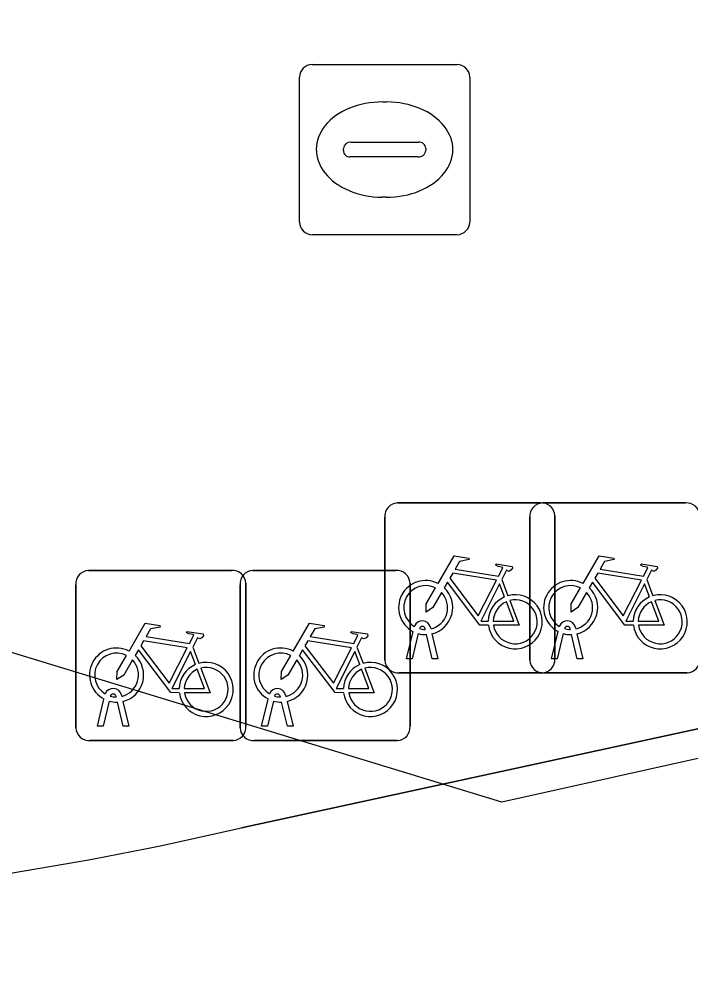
# Model space of a CAD drawing. Extents: x 161772 to 163126, y 383092 to 383917.
# Drawn here: x 163039.06 to 163043, y 383703.46 to 383709.12 of the extents above; entities that cross this region are included whole.
import ezdxf

# ---------------------------------------------------------------- set-up
doc = ezdxf.new("R2010")
doc.units = 0
for name, color, linetype in [('IMGEO_Fietsenrek', 7, 'Continuous'), ('IMGEO_Kolk', 7, 'Continuous'), ('IMGEO_Pand_vergunning_verleend', 7, 'Continuous'), ('IMGEO_Rijbaan_lokaal_open', 7, 'Continuous'), ('IMGEO_Voetpad_open', 7, 'Continuous')]:
    doc.layers.add(name, color=color, linetype=linetype)

msp = doc.modelspace()

# ---------------------------------------------------------------- linework, layer by layer
at = {"layer": 'IMGEO_Fietsenrek'}
for p, q in [((163041.2779, 383706.2815), (163042.1188, 383706.2815)), ((163042.1188, 383706.2815), (163041.2779, 383706.2815)), ((163042.1299, 383706.2815), (163042.9708, 383706.2815)), ((163042.9708, 383706.2815), (163042.1299, 383706.2815)), ((163041.2035, 383705.3569), (163041.2035, 383706.1978)), ((163041.2035, 383706.1978), (163041.2035, 383705.3569)), ((163042.0555, 383705.3569), (163042.0555, 383706.1978)), ((163042.0555, 383706.1978), (163042.0555, 383705.3569)), ((163042.2025, 383706.2071), (163042.2025, 383705.3662)), ((163042.2025, 383705.3662), (163042.2025, 383706.2071)), ((163039.4619, 383705.8845), (163040.3028, 383705.8845)), ((163040.3028, 383705.8845), (163039.4619, 383705.8845)), ((163040.4269, 383705.8845), (163041.2678, 383705.8845)), ((163041.2678, 383705.8845), (163040.4269, 383705.8845)), ((163039.3875, 383704.9599), (163039.3875, 383705.8008)), ((163039.3875, 383705.8008), (163039.3875, 383704.9599)), ((163040.3525, 383704.9599), (163040.3525, 383705.8008)), ((163040.3525, 383705.8008), (163040.3525, 383704.9599)), ((163040.3865, 383705.8101), (163040.3865, 383704.9692)), ((163040.3865, 383704.9692), (163040.3865, 383705.8101)), ((163041.3515, 383705.8101), (163041.3515, 383704.9692)), ((163041.3515, 383704.9692), (163041.3515, 383705.8101)), ((163041.8902, 383705.8312), (163041.9265, 383705.736)), ((163042.7422, 383705.8312), (163042.7785, 383705.736)), ((163041.3305, 383705.3663), (163041.3688, 383705.5263)), ((163041.3992, 383705.5141), (163041.3639, 383705.3663)), ((163041.4409, 383705.5379), (163041.4399, 383705.5422)), ((163041.482, 383705.3663), (163041.4481, 383705.508)), ((163041.4716, 383705.5494), (163041.4734, 383705.5415)), ((163041.4804, 383705.5123), (163041.5154, 383705.3663)), ((163042.1825, 383705.3663), (163042.2208, 383705.5263)), ((163042.2512, 383705.5141), (163042.2159, 383705.3663)), ((163042.2929, 383705.5379), (163042.2919, 383705.5422)), ((163042.334, 383705.3663), (163042.3001, 383705.508)), ((163042.3236, 383705.5494), (163042.3254, 383705.5415)), ((163042.3324, 383705.5123), (163042.3674, 383705.3663)), ((163040.0742, 383705.4342), (163040.1105, 383705.339)), ((163041.0392, 383705.4342), (163041.0755, 383705.339)), ((163041.3639, 383705.3663), (163041.3305, 383705.3663)), ((163041.5154, 383705.3663), (163041.482, 383705.3663)), ((163042.2159, 383705.3663), (163042.1825, 383705.3663)), ((163042.3674, 383705.3663), (163042.334, 383705.3663)), ((163042.1281, 383705.2825), (163041.2872, 383705.2825)), ((163041.2872, 383705.2825), (163042.1281, 383705.2825)), ((163042.9801, 383705.2825), (163042.1392, 383705.2825)), ((163042.1392, 383705.2825), (163042.9801, 383705.2825)), ((163039.5145, 383704.9693), (163039.5528, 383705.1293)), ((163039.5832, 383705.1171), (163039.5479, 383704.9693)), ((163039.6249, 383705.1409), (163039.6239, 383705.1452)), ((163039.666, 383704.9693), (163039.6321, 383705.111)), ((163039.6556, 383705.1524), (163039.6574, 383705.1445)), ((163039.6644, 383705.1153), (163039.6994, 383704.9693)), ((163040.4795, 383704.9693), (163040.5178, 383705.1293)), ((163040.5482, 383705.1171), (163040.5129, 383704.9693)), ((163040.5899, 383705.1409), (163040.5889, 383705.1452)), ((163040.631, 383704.9693), (163040.5971, 383705.111)), ((163040.6206, 383705.1524), (163040.6224, 383705.1445)), ((163040.6294, 383705.1153), (163040.6644, 383704.9693)), ((163039.5479, 383704.9693), (163039.5145, 383704.9693)), ((163039.6994, 383704.9693), (163039.666, 383704.9693)), ((163040.5129, 383704.9693), (163040.4795, 383704.9693)), ((163040.6644, 383704.9693), (163040.631, 383704.9693)), ((163040.3121, 383704.8855), (163039.4712, 383704.8855)), ((163039.4712, 383704.8855), (163040.3121, 383704.8855)), ((163041.2771, 383704.8855), (163040.4362, 383704.8855)), ((163040.4362, 383704.8855), (163041.2771, 383704.8855))]:
    msp.add_line(p, q, dxfattribs=at)
for points in [[(163041.5161, 383705.8082), (163041.6108, 383705.9717), (163041.697, 383705.9579), (163041.6987, 383705.9492), (163041.6426, 383705.9383), (163041.6164, 383705.893), (163041.8716, 383705.8522)], [(163042.3681, 383705.8082), (163042.4628, 383705.9717), (163042.549, 383705.9579), (163042.5507, 383705.9492), (163042.4946, 383705.9383), (163042.4684, 383705.893), (163042.7236, 383705.8522)], [(163041.8716, 383705.8522), (163041.8966, 383705.901), (163041.8915, 383705.905), (163041.8683, 383705.9087), (163041.8556, 383705.9162), (163041.8546, 383705.9193), (163041.8568, 383705.9239), (163041.9516, 383705.9088), (163041.9539, 383705.8985), (163041.9445, 383705.8861), (163041.9321, 383705.8797), (163041.9176, 383705.8859), (163041.8902, 383705.8312)], [(163042.7236, 383705.8522), (163042.7486, 383705.901), (163042.7435, 383705.905), (163042.7203, 383705.9087), (163042.7076, 383705.9162), (163042.7066, 383705.9193), (163042.7088, 383705.9239), (163042.8036, 383705.9088), (163042.8059, 383705.8985), (163042.7965, 383705.8861), (163042.7841, 383705.8797), (163042.7696, 383705.8859), (163042.7422, 383705.8312)], [(163041.8587, 383705.827), (163041.6019, 383705.868), (163041.5852, 383705.8392), (163041.7522, 383705.6189), (163041.8587, 383705.827)], [(163042.7107, 383705.827), (163042.4539, 383705.868), (163042.4372, 383705.8392), (163042.6042, 383705.6189), (163042.7107, 383705.827)], [(163041.8118, 383705.5635), (163041.7621, 383705.5636), (163041.5714, 383705.8153), (163041.5524, 383705.7825)], [(163041.9067, 383705.729), (163041.8774, 383705.8058), (163041.768, 383705.5877), (163041.8107, 383705.5876)], [(163042.6638, 383705.5635), (163042.6141, 383705.5636), (163042.4234, 383705.8153), (163042.4044, 383705.7825)], [(163042.7587, 383705.729), (163042.7294, 383705.8058), (163042.62, 383705.5877), (163042.6627, 383705.5876)], [(163041.5368, 383705.7557), (163041.4852, 383705.6665), (163041.4453, 383705.6405), (163041.4465, 383705.688), (163041.501, 383705.7822)], [(163042.3888, 383705.7557), (163042.3372, 383705.6665), (163042.2973, 383705.6405), (163042.2985, 383705.688), (163042.353, 383705.7822)], [(163041.8407, 383705.5875), (163041.9606, 383705.5873), (163041.9174, 383705.7009)], [(163041.9372, 383705.7078), (163041.9922, 383705.5632), (163041.8421, 383705.5635)], [(163042.6927, 383705.5875), (163042.8126, 383705.5873), (163042.7694, 383705.7009)], [(163042.7892, 383705.7078), (163042.8442, 383705.5632), (163042.6941, 383705.5635)], [(163039.7001, 383705.4112), (163039.7948, 383705.5747), (163039.881, 383705.5609), (163039.8827, 383705.5522), (163039.8266, 383705.5413), (163039.8004, 383705.496), (163040.0556, 383705.4552)], [(163040.6651, 383705.4112), (163040.7598, 383705.5747), (163040.846, 383705.5609), (163040.8477, 383705.5522), (163040.7916, 383705.5413), (163040.7654, 383705.496), (163041.0206, 383705.4552)], [(163040.0556, 383705.4552), (163040.0806, 383705.504), (163040.0755, 383705.508), (163040.0523, 383705.5117), (163040.0396, 383705.5192), (163040.0386, 383705.5223), (163040.0408, 383705.5269), (163040.1356, 383705.5118), (163040.1379, 383705.5015), (163040.1285, 383705.4891), (163040.1161, 383705.4827), (163040.1016, 383705.4889), (163040.0742, 383705.4342)], [(163041.0206, 383705.4552), (163041.0456, 383705.504), (163041.0405, 383705.508), (163041.0173, 383705.5117), (163041.0046, 383705.5192), (163041.0036, 383705.5223), (163041.0058, 383705.5269), (163041.1006, 383705.5118), (163041.1029, 383705.5015), (163041.0935, 383705.4891), (163041.0811, 383705.4827), (163041.0666, 383705.4889), (163041.0392, 383705.4342)], [(163040.0427, 383705.43), (163039.7859, 383705.471), (163039.7692, 383705.4422), (163039.9362, 383705.2219), (163040.0427, 383705.43)], [(163041.0077, 383705.43), (163040.7509, 383705.471), (163040.7342, 383705.4422), (163040.9012, 383705.2219), (163041.0077, 383705.43)], [(163039.9958, 383705.1665), (163039.9461, 383705.1666), (163039.7554, 383705.4183), (163039.7364, 383705.3855)], [(163040.0907, 383705.332), (163040.0614, 383705.4088), (163039.952, 383705.1907), (163039.9947, 383705.1906)], [(163040.9608, 383705.1665), (163040.9111, 383705.1666), (163040.7204, 383705.4183), (163040.7014, 383705.3855)], [(163041.0557, 383705.332), (163041.0264, 383705.4088), (163040.917, 383705.1907), (163040.9597, 383705.1906)], [(163039.7208, 383705.3587), (163039.6692, 383705.2695), (163039.6293, 383705.2435), (163039.6305, 383705.291), (163039.685, 383705.3852)], [(163040.6858, 383705.3587), (163040.6342, 383705.2695), (163040.5943, 383705.2435), (163040.5955, 383705.291), (163040.65, 383705.3852)], [(163040.0247, 383705.1905), (163040.1446, 383705.1903), (163040.1014, 383705.3039)], [(163040.1212, 383705.3108), (163040.1762, 383705.1662), (163040.0261, 383705.1665)], [(163040.9897, 383705.1905), (163041.1096, 383705.1903), (163041.0664, 383705.3039)], [(163041.0862, 383705.3108), (163041.1412, 383705.1662), (163040.9911, 383705.1665)]]:
    msp.add_lwpolyline(points, dxfattribs=at)
for centre, radius, start, end in [((163041.2812, 383706.2036), 0.0779, 92.4484, 184.2845), ((163041.2812, 383706.2036), 0.0779, 92.4484, 184.2845), ((163042.1332, 383706.2036), 0.0779, 92.4484, 184.2845), ((163042.1332, 383706.2036), 0.0779, 92.4484, 184.2845), ((163042.1246, 383706.2038), 0.0779, 2.4484, 94.2845), ((163042.1246, 383706.2038), 0.0779, 2.4484, 94.2845), ((163042.9766, 383706.2038), 0.0779, 2.4484, 94.2845), ((163042.9766, 383706.2038), 0.0779, 2.4484, 94.2845), ((163039.4652, 383705.8066), 0.0779, 92.4484, 184.2845), ((163039.4652, 383705.8066), 0.0779, 92.4484, 184.2845), ((163040.3086, 383705.8068), 0.0779, 2.4484, 94.2845), ((163040.3086, 383705.8068), 0.0779, 2.4484, 94.2845), ((163040.4302, 383705.8066), 0.0779, 92.4484, 184.2845), ((163040.4302, 383705.8066), 0.0779, 92.4484, 184.2845), ((163041.2736, 383705.8068), 0.0779, 2.4484, 94.2845), ((163041.2736, 383705.8068), 0.0779, 2.4484, 94.2845), ((163041.4431, 383705.6669), 0.159, 62.6766, 242.1369), ((163041.4431, 383705.6669), 0.129, 63.3192, 238.903), ((163042.2951, 383705.6669), 0.159, 62.6766, 242.1369), ((163042.2951, 383705.6669), 0.129, 63.3192, 238.903), ((163041.4431, 383705.6669), 0.129, 283.6043, 43.4302), ((163041.4431, 383705.6669), 0.159, 283.5766, 46.6042), ((163041.9697, 383705.5829), 0.159, 113.3408, 178.3217), ((163041.9697, 383705.5829), 0.159, 187.0065, 105.7708), ((163042.2951, 383705.6669), 0.129, 283.6043, 43.4302), ((163042.2951, 383705.6669), 0.159, 283.5766, 46.6042), ((163042.8217, 383705.5829), 0.159, 113.3408, 178.3217), ((163042.8217, 383705.5829), 0.159, 187.0065, 105.7708), ((163041.9697, 383705.5829), 0.129, 113.923, 177.9556), ((163041.9697, 383705.5829), 0.129, 188.6715, 104.5883), ((163042.8217, 383705.5829), 0.129, 113.923, 177.9556), ((163042.8217, 383705.5829), 0.129, 188.6715, 104.5883), ((163041.4229, 383705.5383), 0.0499, 12.8025, 158.6934), ((163042.2749, 383705.5383), 0.0499, 12.8025, 158.6934), ((163041.4431, 383705.6669), 0.159, 253.9967, 271.7867), ((163041.4229, 383705.5383), 0.0174, 12.8025, 163.4502), ((163041.4431, 383705.6669), 0.129, 253.415, 269.0204), ((163042.2951, 383705.6669), 0.159, 253.9967, 271.7867), ((163042.2749, 383705.5383), 0.0174, 12.8025, 163.4502), ((163042.2951, 383705.6669), 0.129, 253.415, 269.0204), ((163039.6271, 383705.2699), 0.159, 62.6766, 242.1369), ((163039.6271, 383705.2699), 0.129, 63.3192, 238.903), ((163040.5921, 383705.2699), 0.159, 62.6766, 242.1369), ((163040.5921, 383705.2699), 0.129, 63.3192, 238.903), ((163039.6271, 383705.2699), 0.129, 283.6043, 43.4302), ((163039.6271, 383705.2699), 0.159, 283.5766, 46.6042), ((163040.1537, 383705.1859), 0.159, 113.3408, 178.3217), ((163040.1537, 383705.1859), 0.159, 187.0065, 105.7708), ((163040.5921, 383705.2699), 0.129, 283.6043, 43.4302), ((163040.5921, 383705.2699), 0.159, 283.5766, 46.6042), ((163041.1187, 383705.1859), 0.159, 113.3408, 178.3217), ((163041.1187, 383705.1859), 0.159, 187.0065, 105.7708), ((163041.2814, 383705.3602), 0.0779, 182.4484, 274.2845), ((163041.2814, 383705.3602), 0.0779, 182.4484, 274.2845), ((163042.1334, 383705.3602), 0.0779, 182.4484, 274.2845), ((163042.1334, 383705.3602), 0.0779, 182.4484, 274.2845), ((163042.1248, 383705.3604), 0.0779, 272.4484, 4.2845), ((163042.1248, 383705.3604), 0.0779, 272.4484, 4.2845), ((163042.9768, 383705.3604), 0.0779, 272.4484, 4.2845), ((163042.9768, 383705.3604), 0.0779, 272.4484, 4.2845), ((163040.1537, 383705.1859), 0.129, 113.923, 177.9556), ((163040.1537, 383705.1859), 0.129, 188.6715, 104.5883), ((163041.1187, 383705.1859), 0.129, 113.923, 177.9556), ((163041.1187, 383705.1859), 0.129, 188.6715, 104.5883), ((163039.6069, 383705.1413), 0.0499, 12.8025, 158.6934), ((163040.5719, 383705.1413), 0.0499, 12.8025, 158.6934), ((163039.6271, 383705.2699), 0.159, 253.9967, 271.7867), ((163039.6069, 383705.1413), 0.0174, 12.8025, 163.4502), ((163039.6271, 383705.2699), 0.129, 253.415, 269.0204), ((163040.5921, 383705.2699), 0.159, 253.9967, 271.7867), ((163040.5719, 383705.1413), 0.0174, 12.8025, 163.4502), ((163040.5921, 383705.2699), 0.129, 253.415, 269.0204), ((163039.4654, 383704.9632), 0.0779, 182.4484, 274.2845), ((163039.4654, 383704.9632), 0.0779, 182.4484, 274.2845), ((163040.3088, 383704.9634), 0.0779, 272.4484, 4.2845), ((163040.3088, 383704.9634), 0.0779, 272.4484, 4.2845), ((163040.4304, 383704.9632), 0.0779, 182.4484, 274.2845), ((163040.4304, 383704.9632), 0.0779, 182.4484, 274.2845), ((163041.2738, 383704.9634), 0.0779, 272.4484, 4.2845), ((163041.2738, 383704.9634), 0.0779, 272.4484, 4.2845)]:
    msp.add_arc(centre, radius, start, end, dxfattribs=at)
at = {"layer": 'IMGEO_Kolk'}
for p, q in [((163040.7759, 383708.8595), (163041.6281, 383708.8595)), ((163040.7015, 383707.9329), (163040.7015, 383708.7851)), ((163041.7025, 383708.7851), (163041.7025, 383707.9329)), ((163041.1895, 383708.6387), (163041.2145, 383708.6387)), ((163041.003, 383708.4023), (163041.4009, 383708.4023)), ((163040.9599, 383708.3529), (163040.9599, 383708.3651)), ((163041.444, 383708.3651), (163041.444, 383708.3529)), ((163041.3975, 383708.3157), (163040.9996, 383708.3157)), ((163041.2115, 383708.0793), (163041.1866, 383708.0793)), ((163041.6281, 383707.8585), (163040.7759, 383707.8585))]:
    msp.add_line(p, q, dxfattribs=at)
for points in [[(163040.7759, 383708.8595), (163041.6281, 383708.8595)], [(163040.7015, 383707.9329), (163040.7015, 383708.7851)], [(163041.7025, 383708.7851), (163041.7025, 383707.9329)], [(163041.6281, 383707.8585), (163040.7759, 383707.8585)]]:
    msp.add_lwpolyline(points, dxfattribs=at)
for centre, radius, start, end in [((163040.778, 383708.783), 0.0765, 91.552, 178.448), ((163040.778, 383708.783), 0.0765, 91.552, 178.448), ((163041.626, 383708.783), 0.0765, 1.552, 88.448), ((163041.626, 383708.783), 0.0765, 1.552, 88.448), ((163041.0001, 383708.3621), 0.0403, 85.8775, 175.7526), ((163041.4054, 383708.3639), 0.0386, 1.7309, 96.639), ((163040.9966, 383708.3522), 0.0366, 178.938, 274.7102), ((163041.4014, 383708.3585), 0.043, 264.8664, 352.4533), ((163040.778, 383707.935), 0.0765, 181.552, 268.448), ((163040.778, 383707.935), 0.0765, 181.552, 268.448), ((163041.626, 383707.935), 0.0765, 271.552, 358.448), ((163041.626, 383707.935), 0.0765, 271.552, 358.448)]:
    msp.add_arc(centre, radius, start, end, dxfattribs=at)
for centre, major_axis, ratio, start_param, end_param in [((163041.188, 383708.359), (-0.3872, 0.002), 0.722429, 4.712389, 7.853982), ((163041.213, 383708.359), (-0.3901, 0.002), 0.717154, 1.570796, 4.712389)]:
    msp.add_ellipse(centre, major_axis=major_axis, ratio=ratio, start_param=start_param, end_param=end_param, dxfattribs=at)
at = {"layer": 'IMGEO_Pand_vergunning_verleend'}
msp.add_lwpolyline([(162993.909, 383721.134), (163001.45, 383746.157), (163009.166, 383743.831), (163009.809, 383745.965), (163011.405, 383745.484), (163016.15, 383761.229), (163023.626, 383758.976), (163024.262, 383761.086), (163067.776, 383747.972), (163075.772, 383712.068), (163041.89, 383704.522), (162999.381, 383717.505), (162999.921, 383719.274)], close=True, dxfattribs=at)
at = {"layer": 'IMGEO_Rijbaan_lokaal_open'}
msp.add_lwpolyline([(163042.591, 383698.662), (163047.521, 383699.791), (163046.274, 383705.656), (163040.361, 383704.373)], dxfattribs=at)
msp.add_arc((163036.1566, 383722.1889), 18.3053, 266.98254, 283.27835, dxfattribs=at)
at = {"layer": 'IMGEO_Voetpad_open'}
msp.add_lwpolyline([(163040.361, 383704.373), (163046.274, 383705.656)], dxfattribs=at)
msp.add_arc((163036.1566, 383722.1889), 18.3053, 266.98254, 283.27835, dxfattribs=at)

doc.saveas('drawing.dxf')
